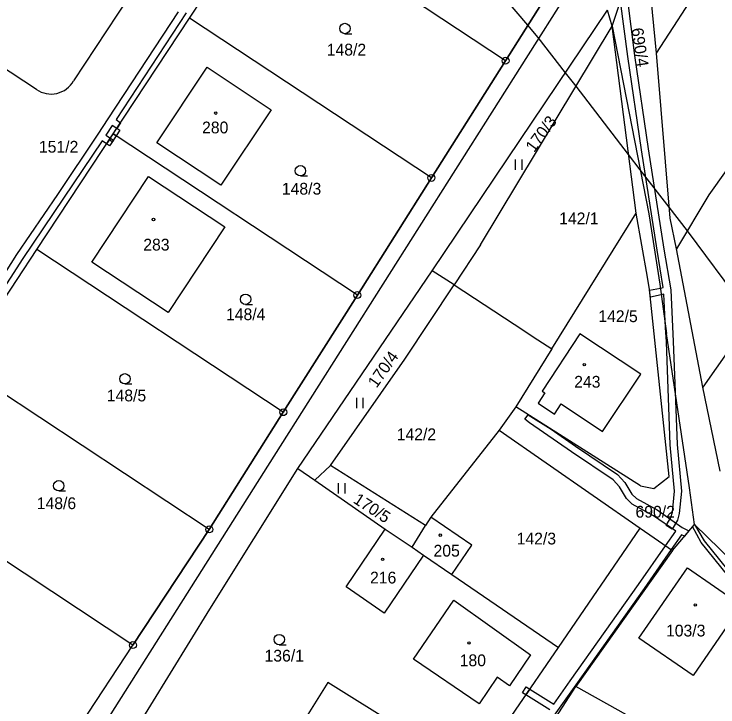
# Model space of a CAD drawing. Extents: x -747333 to -745433, y -1133152 to -1130600.
# Drawn here: x -746438.2 to -746336.6, y -1131804.5 to -1131704.5 of the extents above; entities that cross this region are included whole.
import ezdxf

# ---------------------------------------------------------------- set-up
doc = ezdxf.new("R2010")
doc.units = 0
for name, color, linetype in [('Vrstva 1', 7, 'Continuous'), ('Vrstva 18', 7, 'Continuous'), ('Vrstva 19', 7, 'Continuous'), ('Vrstva 24', 7, 'Continuous'), ('Vrstva 25', 7, 'Continuous'), ('Vrstva 3', 7, 'Continuous'), ('Vrstva 30', 7, 'Continuous'), ('Vrstva 37', 7, 'Continuous'), ('Vrstva 4', 7, 'Continuous'), ('Vrstva 52', 7, 'Continuous'), ('Vrstva 6', 7, 'Continuous')]:
    doc.layers.add(name, color=color, linetype=linetype)

msp = doc.modelspace()

# ---------------------------------------------------------------- linework, layer by layer
at = {"layer": 'Vrstva 1'}
for p, q in [((-746412.92, -1131705.11), (-746401.91, -1131688.42)), ((-746367.29, -1131711.24), (-746401.91, -1131688.42)), ((-746355.48, -1131692.56), (-746367.29, -1131711.24)), ((-746435, -1131715.39), (-746461.91, -1131697.65)), ((-746419.47, -1131698.69), (-746429.65, -1131714.14)), ((-746377.87, -1131741.58), (-746352.57, -1131703.96)), ((-746351.88, -1131706.25), (-746352.57, -1131703.96)), ((-746423.93, -1131721.81), (-746412.92, -1131705.11)), ((-746377.99, -1131728.15), (-746412.92, -1131705.11)), ((-746370.92, -1131737.79), (-746351.88, -1131706.25)), ((-746348.46, -1131733.24), (-746351.88, -1131706.25)), ((-746367.29, -1131711.24), (-746377.99, -1131728.15)), ((-746417.63, -1131723.11), (-746410.37, -1131712.19)), ((-746410.37, -1131712.19), (-746401.13, -1131718.31)), ((-746401.13, -1131718.31), (-746408.38, -1131729.2)), ((-746434.94, -1131738.5), (-746423.93, -1131721.81)), ((-746388.68, -1131745.05), (-746423.93, -1131721.81)), ((-746408.38, -1131729.2), (-746417.63, -1131723.11)), ((-746427, -1131740.3), (-746418.82, -1131727.94)), ((-746418.82, -1131727.94), (-746407.8, -1131735.19)), ((-746377.99, -1131728.15), (-746388.68, -1131745.05)), ((-746346.78, -1131742.46), (-746348.46, -1131733.24)), ((-746407.8, -1131735.19), (-746415.99, -1131747.58)), ((-746445.95, -1131755.2), (-746434.94, -1131738.5)), ((-746399.37, -1131761.96), (-746434.94, -1131738.5)), ((-746415.99, -1131747.58), (-746427, -1131740.3)), ((-746346.5, -1131744.26), (-746346.78, -1131742.46)), ((-746343.68, -1131771.24), (-746346.5, -1131744.26)), ((-746388.68, -1131745.05), (-746399.37, -1131761.96)), ((-746356.55, -1131750.65), (-746362.01, -1131758.91)), ((-746347.74, -1131756.47), (-746356.55, -1131750.65)), ((-746410.06, -1131778.87), (-746445.95, -1131755.2)), ((-746353.28, -1131764.76), (-746347.74, -1131756.47)), ((-746361.62, -1131759.17), (-746362.6, -1131760.65)), ((-746362.01, -1131758.91), (-746361.62, -1131759.17)), ((-746362.6, -1131760.65), (-746360.21, -1131762.23)), ((-746360.21, -1131762.23), (-746359.24, -1131760.77)), ((-746359.24, -1131760.77), (-746353.28, -1131764.76)), ((-746347.81, -1131772.57), (-746365.82, -1131761.2)), ((-746399.37, -1131761.96), (-746410.06, -1131778.87)), ((-746421.07, -1131795.57), (-746456.96, -1131771.89)), ((-746345.9, -1131772.95), (-746343.68, -1131771.24)), ((-746347.81, -1131772.57), (-746345.9, -1131772.95)), ((-746410.06, -1131778.87), (-746421.07, -1131795.57)), ((-746432.08, -1131812.26), (-746421.07, -1131795.57))]:
    msp.add_line(p, q, dxfattribs=at)
for points in [[(-746303.62, -1131682.4), (-746337.96, -1131730.57)], [(-746351.88, -1131706.25), (-746349.77, -1131699.8)], [(-746345.52, -1131710.16), (-746346.47, -1131700.24)], [(-746351.88, -1131706.25), (-746346.61, -1131733.31)], [(-746343.55, -1131733.97), (-746345.52, -1131710.16)], [(-746337.96, -1131730.57), (-746342.61, -1131738.39)], [(-746360.63, -1131752.81), (-746348.46, -1131733.24)], [(-746342.61, -1131738.39), (-746343.55, -1131733.97)], [(-746370.92, -1131737.79), (-746374.71, -1131743.56)], [(-746338.81, -1131758.34), (-746342.61, -1131738.39)], [(-746397.28, -1131770.07), (-746377.87, -1131741.58)], [(-746374.71, -1131743.56), (-746377.87, -1131741.58)], [(-746381.82, -1131754.29), (-746374.71, -1131743.56)], [(-746374.71, -1131743.56), (-746366.06, -1131749.26)], [(-746329.53, -1131745.1), (-746338.81, -1131758.34)], [(-746366.06, -1131749.26), (-746362.64, -1131751.54)], [(-746340.74, -1131772.88), (-746344.07, -1131750.59)], [(-746362.64, -1131751.54), (-746360.63, -1131752.81)], [(-746360.63, -1131752.81), (-746365.82, -1131761.2)], [(-746392.55, -1131769.65), (-746381.82, -1131754.29)], [(-746336.31, -1131770.46), (-746338.81, -1131758.34)], [(-746365.82, -1131761.2), (-746368.23, -1131764.55)], [(-746368.23, -1131764.55), (-746378.08, -1131777.1)], [(-746368.23, -1131764.55), (-746347.88, -1131778.71)], [(-746392.55, -1131769.65), (-746394.81, -1131771.77)], [(-746378.85, -1131778.33), (-746392.55, -1131769.65)], [(-746409.98, -1131790.4), (-746397.28, -1131770.07)], [(-746397.28, -1131770.07), (-746394.81, -1131771.77)], [(-746394.81, -1131771.77), (-746384.65, -1131778.83)], [(-746340.04, -1131778.16), (-746340.74, -1131772.88)], [(-746378.08, -1131777.1), (-746378.85, -1131778.33)], [(-746372.17, -1131781.13), (-746378.08, -1131777.1)], [(-746343.18, -1131781.93), (-746340.04, -1131778.16)], [(-746340.04, -1131778.16), (-746318.01, -1131799.56)], [(-746390.3, -1131787.17), (-746384.65, -1131778.83)], [(-746384.65, -1131778.83), (-746380.78, -1131781.43)], [(-746380.78, -1131781.43), (-746378.85, -1131778.33)], [(-746359.64, -1131795.9), (-746347.88, -1131778.71)], [(-746347.88, -1131778.71), (-746343.18, -1131781.93)], [(-746375.03, -1131785.37), (-746372.17, -1131781.13)], [(-746380.78, -1131781.43), (-746379.11, -1131782.6)], [(-746343.18, -1131781.93), (-746357.15, -1131801.57)], [(-746379.11, -1131782.6), (-746384.79, -1131790.95)], [(-746379.11, -1131782.6), (-746375.03, -1131785.37)], [(-746375.03, -1131785.37), (-746359.64, -1131795.9)], [(-746384.79, -1131790.95), (-746390.3, -1131787.17)], [(-746380.59, -1131797.61), (-746374.76, -1131789.08)], [(-746374.76, -1131789.08), (-746363.67, -1131796.98)], [(-746421.32, -1131808.85), (-746409.98, -1131790.4)], [(-746372.05, -1131814.02), (-746359.64, -1131795.9)], [(-746363.67, -1131796.98), (-746366.72, -1131801.44)], [(-746371.1, -1131804.04), (-746380.59, -1131797.61)], [(-746368.51, -1131800.22), (-746371.1, -1131804.04)], [(-746366.72, -1131801.44), (-746368.51, -1131800.22)], [(-746392.96, -1131800.95), (-746404.51, -1131819.44)], [(-746372.05, -1131814.02), (-746392.96, -1131800.95)], [(-746362.37, -1131809.67), (-746357.15, -1131801.57)], [(-746329.51, -1131817), (-746357.15, -1131801.57)]]:
    msp.add_lwpolyline(points, dxfattribs=at)
msp.add_arc((-746432.893861, -1131712.330273), 3.714532, 235.45873341, 330.84316395, dxfattribs=at)
at = {"layer": 'Vrstva 24'}
for p, q in [((-746367.325355, -1131711.204645), (-746367.254645, -1131711.275355)), ((-746378.025355, -1131728.114645), (-746377.954645, -1131728.185355)), ((-746388.715355, -1131745.014645), (-746388.644645, -1131745.085355)), ((-746399.405355, -1131761.924645), (-746399.334645, -1131761.995355)), ((-746410.095355, -1131778.834645), (-746410.024645, -1131778.905355)), ((-746421.105355, -1131795.534645), (-746421.034645, -1131795.605355))]:
    msp.add_line(p, q, dxfattribs=at)
for centre in [(-746367.29, -1131711.24), (-746377.99, -1131728.15), (-746388.68, -1131745.05), (-746399.37, -1131761.96), (-746410.06, -1131778.87), (-746421.07, -1131795.57)]:
    msp.add_circle(centre, 0.499289, dxfattribs=at)
at = {"layer": 'Vrstva 25'}
for p, q in [((-746390.47, -1131707.34), (-746389.47, -1131707.34)), ((-746365.89, -1131725.49), (-746365.89, -1131726.99)), ((-746364.89, -1131726.99), (-746364.89, -1131725.49)), ((-746396.9, -1131727.87), (-746395.9, -1131727.87)), ((-746404.81, -1131746.42), (-746403.81, -1131746.42)), ((-746422.23, -1131757.89), (-746421.23, -1131757.89)), ((-746388.82, -1131759.9), (-746388.82, -1131761.4)), ((-746387.82, -1131761.4), (-746387.82, -1131759.9)), ((-746391.44, -1131772.18), (-746391.44, -1131773.68)), ((-746390.44, -1131773.68), (-746390.44, -1131772.18)), ((-746431.79, -1131773.32), (-746430.79, -1131773.32)), ((-746399.95, -1131795.53), (-746398.95, -1131795.53))]:
    msp.add_line(p, q, dxfattribs=at)
for centre, radius in [((-746390.47, -1131706.59), 0.75), ((-746409.12, -1131718.8), 0.174503), ((-746396.9, -1131727.12), 0.75), ((-746418.11, -1131734.15), 0.174503), ((-746404.81, -1131745.67), 0.75), ((-746355.93, -1131755.11), 0.174503), ((-746422.23, -1131757.14), 0.75), ((-746431.79, -1131772.57), 0.75), ((-746376.72, -1131779.71), 0.174503), ((-746385.04, -1131783.19), 0.174503), ((-746339.9, -1131789.77), 0.174503), ((-746399.95, -1131794.78), 0.75), ((-746372.57, -1131795.27), 0.174503)]:
    msp.add_circle(centre, radius, dxfattribs=at)
at = {"layer": 'Vrstva 3'}
for points in [[(-746417.63, -1131723.11), (-746410.37, -1131712.19)], [(-746410.37, -1131712.19), (-746401.13, -1131718.31)], [(-746401.13, -1131718.31), (-746408.38, -1131729.2)], [(-746408.38, -1131729.2), (-746417.63, -1131723.11)], [(-746427, -1131740.3), (-746418.82, -1131727.94)], [(-746418.82, -1131727.94), (-746407.8, -1131735.19)], [(-746407.8, -1131735.19), (-746415.99, -1131747.58)], [(-746415.99, -1131747.58), (-746427, -1131740.3)], [(-746356.55, -1131750.65), (-746362.01, -1131758.91)], [(-746347.74, -1131756.47), (-746356.55, -1131750.65)], [(-746353.28, -1131764.76), (-746347.74, -1131756.47)], [(-746361.62, -1131759.17), (-746362.6, -1131760.65)], [(-746362.01, -1131758.91), (-746361.62, -1131759.17)], [(-746362.6, -1131760.65), (-746360.21, -1131762.23)], [(-746360.21, -1131762.23), (-746359.24, -1131760.77)], [(-746359.24, -1131760.77), (-746353.28, -1131764.76)], [(-746378.08, -1131777.1), (-746378.85, -1131778.33)], [(-746372.17, -1131781.13), (-746378.08, -1131777.1)], [(-746390.3, -1131787.17), (-746384.65, -1131778.83)], [(-746384.65, -1131778.83), (-746380.78, -1131781.43)], [(-746380.78, -1131781.43), (-746378.85, -1131778.33)], [(-746375.03, -1131785.37), (-746372.17, -1131781.13)], [(-746380.78, -1131781.43), (-746379.11, -1131782.6)], [(-746380.78, -1131781.43), (-746379.11, -1131782.6)], [(-746379.11, -1131782.6), (-746384.79, -1131790.95)], [(-746379.11, -1131782.6), (-746375.03, -1131785.37)], [(-746333.21, -1131789.79), (-746340.23, -1131799.97), (-746348.05, -1131794.58), (-746341.05, -1131784.42), (-746333.21, -1131789.79)], [(-746384.79, -1131790.95), (-746390.3, -1131787.17)], [(-746380.59, -1131797.61), (-746374.76, -1131789.08)], [(-746374.76, -1131789.08), (-746363.67, -1131796.98)], [(-746363.67, -1131796.98), (-746366.72, -1131801.44)], [(-746371.1, -1131804.04), (-746380.59, -1131797.61)], [(-746368.51, -1131800.22), (-746371.1, -1131804.04)], [(-746366.72, -1131801.44), (-746368.51, -1131800.22)]]:
    msp.add_lwpolyline(points, dxfattribs=at)
at = {"layer": 'Vrstva 30'}
for p, q in [((-746367.29, -1131711.24), (-746355.48, -1131692.56)), ((-746354.69, -1131695.66), (-746400.74, -1131768.31)), ((-746349.96, -1131700.39), (-746348.66, -1131710.49)), ((-746349.66, -1131710.63), (-746350.69, -1131702.62)), ((-746424.63, -1131719.6), (-746414.49, -1131704.2)), ((-746413.38, -1131704.34), (-746423.52, -1131719.73)), ((-746347.69, -1131724.11), (-746349.66, -1131710.63)), ((-746348.66, -1131710.49), (-746346.71, -1131723.95)), ((-746377.99, -1131728.15), (-746367.29, -1131711.24)), ((-746426.08, -1131721.84), (-746424.63, -1131719.6)), ((-746423.52, -1131719.73), (-746422.86, -1131720.19)), ((-746424.07, -1131720.57), (-746424.97, -1131721.97)), ((-746423.41, -1131721.02), (-746424.07, -1131720.57)), ((-746422.96, -1131721.25), (-746423.51, -1131722.09)), ((-746423.38, -1131720.98), (-746422.96, -1131721.25)), ((-746431.94, -1131730.53), (-746426.08, -1131721.84)), ((-746424.97, -1131721.97), (-746424.32, -1131722.4)), ((-746425.52, -1131722.81), (-746431.12, -1131731.09)), ((-746424.87, -1131723.24), (-746425.52, -1131722.81)), ((-746424.45, -1131723.51), (-746424.87, -1131723.24)), ((-746423.9, -1131722.68), (-746424.45, -1131723.51)), ((-746424.32, -1131722.4), (-746423.9, -1131722.68)), ((-746345.4, -1131738.58), (-746347.69, -1131724.11)), ((-746346.71, -1131723.95), (-746344.42, -1131738.42)), ((-746388.68, -1131745.05), (-746377.99, -1131728.15)), ((-746437.82, -1131739.22), (-746431.94, -1131730.53)), ((-746431.12, -1131731.09), (-746436.98, -1131739.78)), ((-746344.42, -1131738.42), (-746343.45, -1131744.3)), ((-746443.41, -1131747.92), (-746437.82, -1131739.22)), ((-746344.52, -1131743.96), (-746345.4, -1131738.58)), ((-746436.98, -1131739.78), (-746442.82, -1131748.85)), ((-746346.49, -1131744.35), (-746344.94, -1131744.04)), ((-746344.94, -1131744.04), (-746344.52, -1131743.96)), ((-746343.45, -1131744.3), (-746343.08, -1131751.75)), ((-746399.37, -1131761.96), (-746388.68, -1131745.05)), ((-746344.81, -1131745.03), (-746346.39, -1131745.35)), ((-746344.42, -1131744.95), (-746344.81, -1131745.03)), ((-746344.18, -1131749.75), (-746344.42, -1131744.95)), ((-746344.08, -1131751.79), (-746344.18, -1131749.75)), ((-746343.08, -1131751.75), (-746342.81, -1131759.02)), ((-746343.53, -1131766.67), (-746344.08, -1131751.79)), ((-746342.81, -1131759.02), (-746342.53, -1131766.61)), ((-746410.06, -1131778.87), (-746399.37, -1131761.96)), ((-746342.88, -1131773.35), (-746343.53, -1131766.67)), ((-746342.53, -1131766.61), (-746341.88, -1131773.35)), ((-746400.74, -1131768.31), (-746446.4, -1131840.37)), ((-746343.2, -1131776.39), (-746342.88, -1131773.35)), ((-746341.88, -1131773.35), (-746342.22, -1131776.57)), ((-746344.11, -1131778.32), (-746343.41, -1131777.16)), ((-746343.41, -1131777.16), (-746343.2, -1131776.39)), ((-746342.22, -1131776.57), (-746342.47, -1131777.56)), ((-746342.47, -1131777.56), (-746343.25, -1131778.84)), ((-746340.3, -1131778.48), (-746340.04, -1131778.16)), ((-746340.04, -1131778.16), (-746338.64, -1131780.51)), ((-746421.07, -1131795.57), (-746410.06, -1131778.87)), ((-746343.25, -1131778.84), (-746344.11, -1131778.32)), ((-746339.06, -1131780.79), (-746340.3, -1131778.48)), ((-746332.1, -1131789.41), (-746339.06, -1131780.79)), ((-746338.64, -1131780.51), (-746331.72, -1131789.09)), ((-746432.08, -1131812.26), (-746421.07, -1131795.57))]:
    msp.add_line(p, q, dxfattribs=at)
for points in [[(-746422.86, -1131720.19), (-746423.41, -1131721.02)], [(-746423.51, -1131722.09), (-746423.93, -1131721.81), (-746423.38, -1131720.98)], [(-746423.93, -1131721.81), (-746423.51, -1131722.09), (-746424.06, -1131722.92), (-746424.48, -1131722.64), (-746423.93, -1131721.81)], [(-746424.87, -1131723.24), (-746424.32, -1131722.4)], [(-746424.32, -1131722.4), (-746424.87, -1131723.24)], [(-746346.39, -1131745.35), (-746346.49, -1131744.35)], [(-746364.5, -1131762.99), (-746364.01, -1131762.34)], [(-746364.01, -1131762.34), (-746360.72, -1131764.42)], [(-746363.83, -1131763.49), (-746364.5, -1131762.99)], [(-746357.77, -1131767.67), (-746363.83, -1131763.49)], [(-746360.72, -1131764.42), (-746357.21, -1131766.85)], [(-746357.21, -1131766.85), (-746351.11, -1131770.94)], [(-746351.77, -1131771.7), (-746357.77, -1131767.67)], [(-746351.11, -1131770.94), (-746350.05, -1131772.13)], [(-746350.85, -1131772.73), (-746351.77, -1131771.7)], [(-746349.83, -1131774.44), (-746350.85, -1131772.73)], [(-746350.05, -1131772.13), (-746349.05, -1131773.8)], [(-746349.05, -1131773.8), (-746348.41, -1131774.4)], [(-746349, -1131775.22), (-746349.83, -1131774.44)], [(-746348.41, -1131774.4), (-746345.4, -1131776.06)], [(-746345.94, -1131776.9), (-746349, -1131775.22)], [(-746345.4, -1131776.06), (-746341.78, -1131778.58)], [(-746342.73, -1131779.13), (-746345.94, -1131776.9)], [(-746344.2, -1131781.23), (-746342.73, -1131779.13)], [(-746341.78, -1131778.58), (-746340.81, -1131779.08)], [(-746340.81, -1131779.08), (-746341.46, -1131779.87)], [(-746341.88, -1131779.65), (-746343.37, -1131781.8)], [(-746341.46, -1131779.87), (-746341.88, -1131779.65)], [(-746348.08, -1131786.81), (-746344.2, -1131781.23)], [(-746343.37, -1131781.8), (-746347.26, -1131787.39)], [(-746352.91, -1131793.59), (-746348.08, -1131786.81)], [(-746347.26, -1131787.39), (-746352.09, -1131794.17)], [(-746357.97, -1131800.75), (-746352.91, -1131793.59)], [(-746352.09, -1131794.17), (-746357.15, -1131801.33)], [(-746357.15, -1131801.33), (-746361.7, -1131807.72)], [(-746360.34, -1131804.09), (-746357.97, -1131800.75)], [(-746364.84, -1131802.46), (-746364.31, -1131801.61)], [(-746364.34, -1131802.77), (-746364.84, -1131802.46)], [(-746364.34, -1131802.77), (-746363.78, -1131801.94)], [(-746363.78, -1131801.94), (-746364.34, -1131802.77)], [(-746364.31, -1131801.61), (-746363.78, -1131801.94)], [(-746363.78, -1131801.94), (-746360.34, -1131804.09)], [(-746360.92, -1131804.9), (-746364.34, -1131802.77)]]:
    msp.add_lwpolyline(points, dxfattribs=at)
at = {"layer": 'Vrstva 37'}
for centre in [(-746409.12, -1131718.8), (-746418.11, -1131734.15), (-746355.93, -1131755.11), (-746376.72, -1131779.71), (-746385.04, -1131783.19), (-746339.9, -1131789.77), (-746372.57, -1131795.27)]:
    msp.add_circle(centre, 0.174503, dxfattribs=at)
at = {"layer": 'Vrstva 4'}
msp.add_lwpolyline([(-746333.21, -1131789.79), (-746340.23, -1131799.97), (-746348.05, -1131794.58), (-746341.05, -1131784.42), (-746333.21, -1131789.79)], dxfattribs=at)
at = {"layer": 'Vrstva 52'}
msp.add_lwpolyline([(-746333.25, -1131746.25), (-746340.87, -1131736), (-746341.05, -1131735.77), (-746343.68, -1131732.36), (-746347.85, -1131726.96), (-746349.53, -1131724.77), (-746357.12, -1131714.93), (-746358.63, -1131712.97), (-746362.56, -1131707.87), (-746364.05, -1131706.12), (-746371.94, -1131696.87)], dxfattribs=at)
at = {"layer": 'Vrstva 6'}
for points in [[(-746345.52, -1131710.16), (-746318.73, -1131668.93)], [(-746346.61, -1131733.31), (-746345.01, -1131743.5)], [(-746345.01, -1131743.5), (-746344.07, -1131750.59)]]:
    msp.add_lwpolyline(points, dxfattribs=at)

# ---------------------------------------------------------------- texts
at = {"layer": 'Vrstva 18'}
for s, rotation, p in [('690/4', 278.45271, (-746349.124326, -1131706.610899)), ('170/3', 53.61309, (-746363.17, -1131724.57)), ('170/4', 54.95067, (-746385.91, -1131758.58)), ('170/5', 326.91123, (-746389.4, -1131774.95))]:
    msp.add_text(s, height=1.7, rotation=rotation, dxfattribs=at).set_placement(p)
for s, p in [('148/2', (-746393.100095, -1131710.49)), ('151/2', (-746434.64736, -1131724.5)), ('148/3', (-746399.580095, -1131730.56)), ('142/1', (-746359.55, -1131734.84)), ('148/4', (-746407.640095, -1131748.68)), ('142/5', (-746353.900095, -1131748.96)), ('148/5', (-746424.850095, -1131760.4)), ('142/2', (-746383, -1131766)), ('148/6', (-746434.961477, -1131775.95)), ('690/2', (-746348.534891, -1131777.18)), ('142/3', (-746365.69, -1131781.05)), ('136/1', (-746402.08, -1131797.95))]:
    msp.add_text(s, height=1.7, dxfattribs=at).set_placement(p)
at = {"layer": 'Vrstva 19'}
for s, p in [('280', (-746411.096548, -1131721.72)), ('283', (-746419.581545, -1131738.63)), ('243', (-746357.381545, -1131758.42)), ('205', (-746377.686456, -1131782.8)), ('216', (-746386.85, -1131786.68)), ('103/3', (-746344.13, -1131794.33)), ('180', (-746373.91, -1131798.62))]:
    msp.add_text(s, height=1.7, dxfattribs=at).set_placement(p)

doc.saveas('drawing.dxf')
